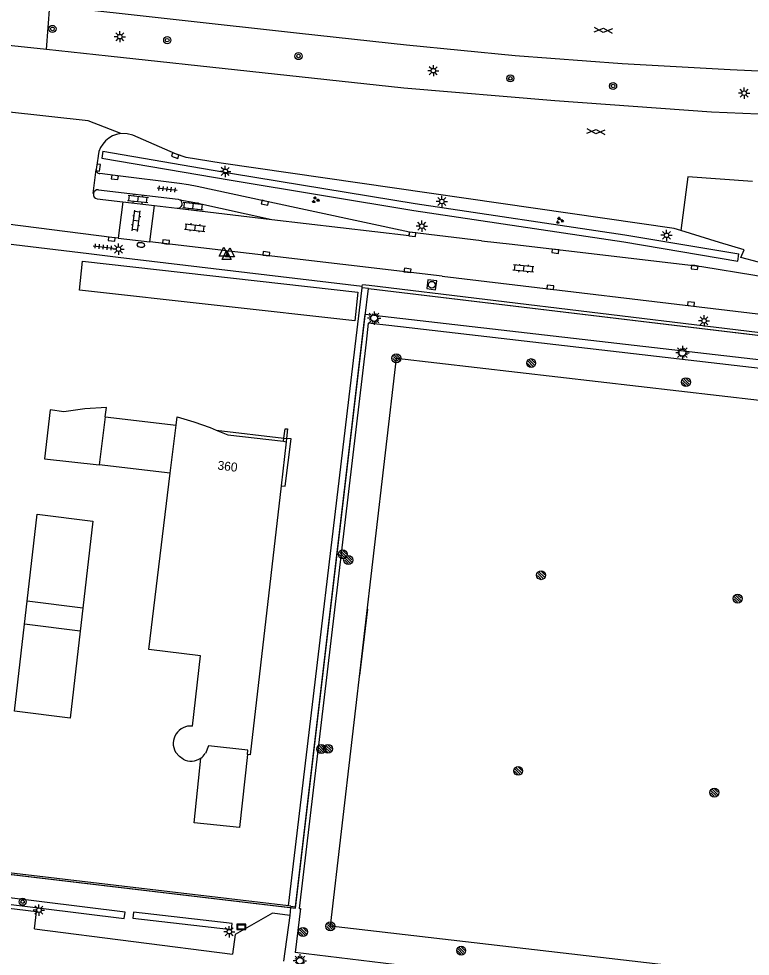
# Model space of a CAD drawing. Extents: x 132994 to 136000, y 393499 to 395512.
# Drawn here: x 134177.8 to 134259.7, y 394868.2 to 394973.2 of the extents above; entities that cross this region are included whole.
import ezdxf

# ---------------------------------------------------------------- set-up
doc = ezdxf.new("R2010")
doc.units = 0
for name, color, linetype in [('bs-afsc-ballenvanger', 7, 'Continuous'), ('bs-afsc-belijning', 7, 'Continuous'), ('bs-afsc-doel', 7, 'Continuous'), ('bs-symb-cornervlag', 7, 'Continuous'), ('bs-symb-magneetklep', 7, 'Continuous'), ('bs-symb-sproeier', 7, 'Continuous'), ('bs-symb-veldverlichting', 7, 'Continuous'), ('gg-afsc-hekwerk', 7, 'Continuous'), ('gg-afsc-muur', 7, 'Continuous'), ('gg-anno-huisnummerreeks BGT', 7, 'Continuous'), ('gg-bbg-gedigitaliseerde bijgebouw', 7, 'Continuous'), ('gg-bbg-hoofdgebouw', 7, 'Continuous'), ('gg-bbg-luifel en loopbrug', 7, 'Continuous'), ('gg-bbg-onder overbouw', 7, 'Continuous'), ('gg-bbg-pand overbouw', 7, 'Continuous'), ('gg-knt-verharding', 7, 'Continuous'), ('gg-knt-verharding nz', 7, 'Continuous'), ('gt-grn-groengrens', 7, 'Continuous'), ('gt-symb-boom', 7, 'Continuous'), ('gt-symb-brandkraan', 7, 'Continuous'), ('gt-symb-gesloten verharding', 7, 'Continuous'), ('gt-symb-groenvak', 7, 'Continuous'), ('gt-symb-informatiebord', 7, 'Continuous'), ('gt-symb-klinker verharding', 7, 'Continuous'), ('gt-symb-kolk', 7, 'Continuous'), ('gt-symb-lichtmast', 7, 'Continuous'), ('gt-symb-rioolschacht', 7, 'Continuous'), ('gt-symb-tegel verharding', 7, 'Continuous'), ('gt-symb-waterafsluiter', 7, 'Continuous')]:
    doc.layers.add(name, color=color, linetype=linetype)

# ---------------------------------------------------------------- blocks, each defined once
blk = doc.blocks.new('gt0-KOLK')
at = {"layer": 'gt-symb-kolk'}
blk.add_lwpolyline([(0, 0), (0.37, 0), (0.37, 0.4), (-0.38, 0.4), (-0.38, 0), (0, 0)], dxfattribs=at)
blk = doc.blocks.new('gt0-LMAST')
at = {"layer": 'gt-symb-lichtmast'}
for p, q in [((-0.18, 0.17), (-0.45, 0.44)), ((0, 0.25), (0, 0.62)), ((0.17, 0.17), (0.44, 0.44)), ((-0.25, 0), (-0.63, 0)), ((-0.18, -0.18), (-0.45, -0.45)), ((0, -0.25), (0, -0.63)), ((0.44, -0.45), (0.17, -0.18)), ((0.25, 0), (0.62, 0))]:
    blk.add_line(p, q, dxfattribs=at)
blk.add_circle((0, 0), 0.25, dxfattribs=at)
blk = doc.blocks.new('gt0-BOOM')
at = {"layer": 'gt-symb-boom'}
for radius in [0.4, 0.2]:
    blk.add_circle((0, 0), radius, dxfattribs=at)
blk = doc.blocks.new('gt0-GRVAK')
at = {"layer": 'gt-symb-groenvak'}
for p, q in [((-0.11, 0.19), (-0.23, 0.24)), ((-0.18, 0.15), (0.09, 0.15)), ((-0.09, 0.21), (-0.16, 0.32)), ((-0.05, 0.21), (-0.05, 0.39)), ((0, 0.21), (0.06, 0.32)), ((0.01, 0.19), (0.13, 0.24)), ((0.26, -0.05), (0.2, 0.06)), ((0.3, -0.05), (0.3, 0.13)), ((0.35, -0.05), (0.41, 0.06)), ((-0.25, -0.23), (-0.36, -0.18)), ((-0.32, -0.26), (-0.05, -0.26)), ((-0.23, -0.21), (-0.29, -0.1)), ((-0.18, -0.2), (-0.18, -0.02)), ((-0.14, -0.21), (-0.07, -0.1)), ((-0.12, -0.23), (0, -0.18)), ((0.24, -0.07), (0.12, -0.02)), ((0.17, -0.11), (0.44, -0.11)), ((0.37, -0.07), (0.49, -0.02))]:
    blk.add_line(p, q, dxfattribs=at)
blk = doc.blocks.new('gt0-GESVH1')
at = {"layer": 'gt-symb-gesloten verharding'}
for p, q in [((-0.99, -0.26), (0.01, 0.24)), ((0.01, -0.26), (-0.99, 0.24)), ((0.01, 0.24), (1.01, -0.26)), ((1.01, 0.24), (0.01, -0.26))]:
    blk.add_line(p, q, dxfattribs=at)
blk = doc.blocks.new('gt0-KL1')
at = {"layer": 'gt-symb-klinker verharding'}
for p, q in [((-1.15, 0.3), (1.15, 0.3)), ((-1, -0.3), (-1, 0.3)), ((-0.5, 0.3), (-0.5, 0.45)), ((0, -0.3), (0, 0.3)), ((0.5, 0.3), (0.5, 0.45)), ((1, -0.3), (1, 0.3)), ((-1.15, -0.3), (1.15, -0.3)), ((-0.5, -0.45), (-0.5, -0.3)), ((0.5, -0.45), (0.5, -0.3))]:
    blk.add_line(p, q, dxfattribs=at)
blk = doc.blocks.new('gt0-BR')
at = {"layer": 'gt-symb-brandkraan'}
for centre, radius, start, end in [((-0.24, 0), 0.206, 107.5669, 252.4331), ((0.6, -2.66), 3, 106.892, 107.5669), ((0, -0.69), 0.938, 73.108, 106.892), ((-0.6, -2.66), 3, 72.4331, 73.108), ((0.24, 0), 0.206, 287.567, 72.4331), ((0.6, 2.66), 3, 252.4331, 253.108), ((0, 0.69), 0.938, 253.108, 286.8921), ((-0.6, 2.66), 3, 286.8921, 287.567)]:
    blk.add_arc(centre, radius, start, end, dxfattribs=at)
blk = doc.blocks.new('gt0-TEG1')
at = {"layer": 'gt-symb-tegel verharding'}
for p, q in [((-1.13, 0), (1.12, 0)), ((-0.9, -0.25), (-0.9, 0.25)), ((-0.45, -0.25), (-0.45, 0.25)), ((0, -0.25), (0, 0.25)), ((0.45, -0.25), (0.45, 0.25)), ((0.9, -0.25), (0.9, 0.25))]:
    blk.add_line(p, q, dxfattribs=at)
blk = doc.blocks.new('gt0-WAFSL')
at = {"layer": 'gt-symb-waterafsluiter'}
for p, q in [((-0.5, -0.33), (0, 0.67)), ((0, 0.67), (0.5, -0.33)), ((0.5, -0.33), (-0.5, -0.33))]:
    blk.add_line(p, q, dxfattribs=at)
blk = doc.blocks.new('gt0-RS')
at = {"layer": 'gt-symb-rioolschacht'}
blk.add_lwpolyline([(-0.5, -0.5), (0.5, -0.5), (0.5, 0.5), (-0.5, 0.5)], close=True, dxfattribs=at)
blk.add_circle((0, 0), 0.375, dxfattribs=at)
blk = doc.blocks.new('bs0-SPROEIER')
at = {"layer": 'bs-symb-sproeier'}
for p, q in [((-0.34, 0.2), (0.2, -0.34)), ((-0.21, 0.35), (0.34, -0.2)), ((0.03, 0.4), (0.4, 0.03)), ((-0.4, -0.03), (-0.03, -0.4))]:
    blk.add_line(p, q, dxfattribs=at)
blk.add_circle((0, 0), 0.5, dxfattribs=at)
blk = doc.blocks.new('bs0-VELDV')
at = {"layer": 'bs-symb-veldverlichting'}
for p, q in [((-0.38, 0), (-0.75, 0)), ((-0.53, 0.53), (-0.27, 0.27)), ((-0.35, 0.14), (-0.52, 0.22)), ((-0.22, 0.52), (-0.14, 0.35)), ((0, 0.75), (0, 0.38)), ((0.22, 0.52), (0.14, 0.35)), ((0.27, 0.27), (0.53, 0.53)), ((0.35, 0.14), (0.52, 0.22)), ((0.38, 0), (0.75, 0)), ((-0.27, -0.27), (-0.53, -0.53)), ((-0.35, -0.14), (-0.52, -0.22)), ((-0.14, -0.35), (-0.22, -0.52)), ((0, -0.38), (0, -0.75)), ((0.14, -0.35), (0.22, -0.52)), ((0.27, -0.27), (0.53, -0.53)), ((0.35, -0.14), (0.52, -0.22))]:
    blk.add_line(p, q, dxfattribs=at)
blk.add_circle((0, 0), 0.375, dxfattribs=at)
blk = doc.blocks.new('BS0-MAGNKLP')
at = {"layer": 'bs-symb-magneetklep'}
for p, q in [((-0.34, 0.2), (0.2, -0.34)), ((-0.21, 0.35), (0.34, -0.2)), ((0.03, 0.4), (0.4, 0.03)), ((-0.4, -0.03), (-0.03, -0.4))]:
    blk.add_line(p, q, dxfattribs=at)
blk.add_circle((0, 0), 0.5, dxfattribs=at)
blk = doc.blocks.new('gt0-IBORD')
at = {"layer": 'gt-symb-informatiebord'}
blk.add_lwpolyline([(-0.5, 0.29), (-0.5, -0.29), (0.5, -0.29), (0.5, 0.29), (-0.5, 0.29)], dxfattribs=at)
blk.add_lwpolyline([(-0.42, -0.21), (0.42, -0.21), (0.42, 0.21), (-0.42, 0.21)], close=True, dxfattribs=at)
blk = doc.blocks.new('bs0-CORNVLG')
at = {"layer": 'bs-symb-cornervlag'}
for p, q in [((-0.34, 0.2), (0.2, -0.34)), ((-0.21, 0.35), (0.34, -0.2)), ((0.03, 0.4), (0.4, 0.03)), ((-0.4, -0.03), (-0.03, -0.4))]:
    blk.add_line(p, q, dxfattribs=at)
blk.add_circle((0, 0), 0.5, dxfattribs=at)

msp = doc.modelspace()

# ---------------------------------------------------------------- linework, layer by layer
at = {"layer": 'bs-afsc-ballenvanger'}
msp.add_lwpolyline([(133949.63, 394931.39), (133946.56, 394904.6), (134208.79, 394873.56), (134216.54, 394939.62), (134216.95, 394942.96), (134273.31, 394936.2)], dxfattribs=at)
at = {"layer": 'bs-afsc-belijning'}
msp.add_lwpolyline([(134212.7, 394871.52), (134220.09, 394935.15), (134319.47, 394923.68), (134312.12, 394859.98), (134212.7, 394871.52)], dxfattribs=at)
at = {"layer": 'bs-afsc-doel'}
msp.add_line((134216, 394899.61), (134216.88, 394907.06), dxfattribs=at)
at = {"layer": 'gg-afsc-hekwerk'}
for p, q in [((134176.3, 394948), (134185.66, 394946.88)), ((134185.66, 394946.88), (134188.94, 394946.49)), ((134188.94, 394946.49), (134216.27, 394943.22)), ((134216.27, 394943.22), (134216.29, 394943.38)), ((134217.05, 394943.29), (134216.29, 394943.38)), ((134208.02, 394873.82), (134216.25, 394943.04)), ((134216.25, 394943.04), (134216.27, 394943.22)), ((134216.95, 394942.96), (134216.25, 394943.04)), ((134216.95, 394942.96), (134273.31, 394936.2)), ((134208.02, 394873.82), (134168.36, 394878.49)), ((134208.27, 394873.78), (134208.02, 394873.82))]:
    msp.add_line(p, q, dxfattribs=at)
for points in [[(134331.24, 394929.88), (134281.83, 394935.48), (134217.05, 394943.29)], [(133949.63, 394931.39), (133946.56, 394904.6), (134208.25, 394873.62)]]:
    msp.add_lwpolyline(points, dxfattribs=at)
at = {"layer": 'gg-afsc-muur'}
for p, q in [((134207.45, 394925.85), (134207.49, 394926.2)), ((134207.78, 394926.17), (134207.74, 394925.81))]:
    msp.add_line(p, q, dxfattribs=at)
msp.add_lwpolyline([(134207.49, 394926.2), (134207.62, 394927.26), (134207.9, 394927.23), (134207.78, 394926.17)], dxfattribs=at)
at = {"layer": 'gg-bbg-gedigitaliseerde bijgebouw'}
for p, q in [((134178.46, 394905.36), (134178.75, 394907.94)), ((134184.96, 394907.17), (134178.75, 394907.94)), ((134184.96, 394907.17), (134184.66, 394904.59)), ((134184.66, 394904.59), (134178.46, 394905.36))]:
    msp.add_line(p, q, dxfattribs=at)
at = {"layer": 'gg-bbg-hoofdgebouw'}
msp.add_line((134199.03, 394891.74), (134198.7, 394890.87), dxfattribs=at)
for points in [[(134187.48, 394928.6), (134187.61, 394929.63), (134185.21, 394929.49), (134182.83, 394929.17), (134181.31, 394929.36), (134180.68, 394923.9), (134186.82, 394923.22)], [(134195.42, 394927.65), (134195.54, 394928.6), (134197.4, 394928.05), (134199.24, 394927.38), (134199.9, 394927.11)], [(134197.25, 394893.94), (134198.15, 394901.8), (134192.36, 394902.52), (134194.77, 394922.29)], [(134207.17, 394920.86), (134203.7, 394890.74), (134203.41, 394890.77)], [(134196.2, 394890.23), (134195.8, 394890.55), (134195.35, 394891.03)], [(134203.41, 394890.77), (134203.46, 394891.24), (134199.03, 394891.74)]]:
    msp.add_lwpolyline(points, dxfattribs=at)
for centre, radius, start, end in [((134197.06, 394891.99), 1.96, 84.4493, 209.2116), ((134197.07, 394892.02), 1.99, 303.9552, 324.5685), ((134197.07, 394892.02), 1.99, 243.9214, 304.0125)]:
    msp.add_arc(centre, radius, start, end, dxfattribs=at)
at = {"layer": 'gg-bbg-luifel en loopbrug'}
msp.add_line((134178.75, 394907.94), (134179.87, 394917.68), dxfattribs=at)
for points in [[(134184.95, 394946.03), (134215.79, 394942.57), (134215.43, 394939.33), (134184.59, 394942.79), (134184.95, 394946.03)], [(134179.87, 394917.68), (134186.08, 394916.91), (134184.96, 394907.17)], [(134184.66, 394904.59), (134183.54, 394894.85), (134177.34, 394895.62), (134178.46, 394905.36)], [(134203.41, 394890.77), (134202.52, 394882.59), (134197.44, 394883.11), (134198.19, 394890.37)]]:
    msp.add_lwpolyline(points, dxfattribs=at)
at = {"layer": 'gg-bbg-onder overbouw'}
for p, q in [((134187.48, 394928.6), (134186.82, 394923.22)), ((134194.77, 394922.29), (134195.42, 394927.65)), ((134207.74, 394925.81), (134207.17, 394920.86)), ((134207.45, 394925.85), (134207.74, 394925.81))]:
    msp.add_line(p, q, dxfattribs=at)
msp.add_lwpolyline([(134199.9, 394927.11), (134201.22, 394926.56), (134207.45, 394925.85)], dxfattribs=at)
at = {"layer": 'gg-bbg-pand overbouw'}
for p, q in [((134187.48, 394928.6), (134195.42, 394927.65)), ((134199.9, 394927.11), (134207.49, 394926.2)), ((134207.49, 394926.2), (134207.78, 394926.17)), ((134194.77, 394922.29), (134186.82, 394923.22))]:
    msp.add_line(p, q, dxfattribs=at)
msp.add_lwpolyline([(134207.17, 394920.86), (134207.65, 394920.81), (134208.29, 394926.11), (134207.78, 394926.17)], dxfattribs=at)
at = {"layer": 'gg-knt-verharding'}
for p, q in [((134186.68, 394957.81), (134186.46, 394956.31)), ((134186.15, 394953.6), (134186.46, 394956.31)), ((134186.58, 394953.02), (134189.44, 394952.68)), ((134189.44, 394952.68), (134188.93, 394948.62)), ((134189.44, 394952.68), (134193, 394952.26)), ((134192.47, 394948.19), (134193, 394952.26)), ((134193, 394952.26), (134195.55, 394951.96)), ((134188.93, 394948.62), (134192.47, 394948.19)), ((134229.64, 394948.32), (134221.56, 394949.28)), ((134225.2, 394944.34), (134192.47, 394948.19)), ((134225.2, 394944.34), (134268.14, 394939.24)), ((134208.81, 394873.71), (134216.6, 394940.11)), ((134208.25, 394873.62), (134208.14, 394872.73)), ((134208.27, 394873.78), (134208.25, 394873.62)), ((134208.27, 394873.78), (134208.81, 394873.71)), ((134208.14, 394872.73), (134207.43, 394867.6)), ((134179.55, 394871.24), (134201.74, 394868.39)), ((134251.65, 394863.42), (134208.76, 394868.57))]:
    msp.add_line(p, q, dxfattribs=at)
for points in [[(134180.89, 394969.74), (134172.4, 394970.65), (134149.12, 394973.18), (134123.56, 394976.02), (134103.93, 394978.19), (134082.14, 394980.64), (134052.1, 394983.94), (134029.32, 394986.5), (134008.83, 394988.8), (133989.05, 394990.96), (133968.36, 394993.11), (133948.05, 394995.06)], [(134181.26, 394974.69), (134209.24, 394971.59), (134221.24, 394970.27), (134233.38, 394969.08), (134245.37, 394968.18), (134257.47, 394967.5), (134269.48, 394966.94), (134281.43, 394966.53), (134293.27, 394966.49), (134305.45, 394966.59), (134317.52, 394967.07), (134329.59, 394967.68), (134341.36, 394968.4), (134353.62, 394969.33), (134365.44, 394970.52), (134377.62, 394971.85), (134389.2, 394973.43), (134401.64, 394975.18), (134413, 394977.14), (134420.53, 394978.56)], [(134421.35, 394973.71), (134408.47, 394971.39), (134392.99, 394969.03), (134375.85, 394966.82), (134365.33, 394965.55), (134350.61, 394964.03), (134341.06, 394963.22), (134328.73, 394962.53), (134314.13, 394962.07), (134299.43, 394961.81), (134287.08, 394961.74), (134274.7, 394961.92), (134255.4, 394962.73), (134237.82, 394964), (134220.94, 394965.43), (134203.68, 394967.27), (134187.83, 394968.99), (134180.89, 394969.74)], [(134189.22, 394960.32), (134185.58, 394961.75), (134176.43, 394962.76)], [(134251.93, 394949.47), (134251.2, 394949.69), (134200.47, 394957), (134196.56, 394957.63), (134195.37, 394958.04), (134190.58, 394960.13), (134189.93, 394960.31), (134189.22, 394960.32)], [(134188.93, 394948.62), (134188.23, 394948.7), (134168.04, 394951.26), (134105.72, 394958.66)], [(134221.56, 394949.28), (134205.41, 394952.77), (134197.78, 394954.4), (134196.8, 394954.59), (134195.81, 394954.75), (134188.58, 394955.62), (134186.88, 394955.85)], [(134259.99, 394954.97), (134252.74, 394955.47), (134251.93, 394949.47)], [(134186.72, 394954.03), (134195.66, 394952.96), (134195.85, 394952.9)], [(134195.85, 394952.9), (134197.51, 394952.62), (134206.13, 394950.71)], [(134206.13, 394950.71), (134221.52, 394948.91), (134221.56, 394949.28)], [(134259.05, 394947.29), (134256.28, 394948.12), (134251.93, 394949.47)], [(134229.64, 394948.32), (134233.07, 394947.93), (134254.29, 394945.42), (134260.24, 394944.45), (134268.49, 394942.76)], [(134260.86, 394946.75), (134260.63, 394945.91), (134258.68, 394946.43), (134259.05, 394947.29)], [(134216.6, 394940.11), (134324.49, 394927.65), (134316.01, 394853.99), (134311.44, 394854.49), (134310.65, 394849.9)], [(134272.52, 394861.01), (134315.22, 394856.08), (134323.34, 394926.76), (134220.57, 394938.68), (134216.93, 394939.07), (134216.71, 394936.96)], [(134216.71, 394936.96), (134209.22, 394873.52), (134209.35, 394873.5), (134208.76, 394868.57)], [(134179.55, 394871.24), (134179.77, 394873.15), (134085.98, 394884.44), (134085.44, 394879.89)], [(134208.14, 394872.73), (134206.21, 394872.97), (134202.02, 394870.61), (134201.74, 394868.39)]]:
    msp.add_lwpolyline(points, dxfattribs=at)
for centre, radius, start, end in [((134189.52, 394957.48), 2.86, 95.9865, 173.1963), ((134186.89, 394956.28), 0.436, 176.5161, 268.4374), ((134186.66, 394953.52), 0.514, 83.2841, 171.3542), ((134186.66, 394953.52), 0.515, 171.4526, 261.0551), ((134195.6, 394952.46), 0.506, 264.3548, 60.2397)]:
    msp.add_arc(centre, radius, start, end, dxfattribs=at)
at = {"layer": 'gg-knt-verharding nz'}
msp.add_line((134195.55, 394951.96), (134206.13, 394950.71), dxfattribs=at)
at = {"layer": 'gt-grn-groengrens'}
msp.add_line((134180.89, 394969.74), (134181.26, 394974.69), dxfattribs=at)
for points in [[(134187.22, 394958.35), (134187.09, 394957.57), (134201.59, 394955.09), (134222.06, 394951.71), (134245.57, 394948.19), (134258.32, 394946.05), (134258.45, 394946.84)], [(134187.22, 394958.35), (134201.72, 394955.87), (134222.19, 394952.49), (134245.69, 394948.98), (134258.45, 394946.84)], [(134166.18, 394876.01), (134166.1, 394875.31), (134189.62, 394872.4), (134189.71, 394873.09), (134166.18, 394876.01)], [(134190.66, 394873.11), (134190.58, 394872.41), (134201.63, 394871.15), (134201.71, 394871.84), (134190.66, 394873.11)]]:
    msp.add_lwpolyline(points, dxfattribs=at)

# ---------------------------------------------------------------- block references
at = {"layer": 'bs-symb-cornervlag'}
for p in [(134220.09, 394935.15), (134212.7, 394871.52)]:
    msp.add_blockref('bs0-CORNVLG', p, dxfattribs=at)
at = {"layer": 'bs-symb-magneetklep'}
for p in [(134214.71, 394912.55), (134212.43, 394891.4), (134209.64, 394870.89)]:
    msp.add_blockref('BS0-MAGNKLP', p, dxfattribs=at)
at = {"layer": 'bs-symb-sproeier'}
for p in [(134235.19, 394934.61), (134252.52, 394932.48), (134214.09, 394913.19), (134236.3, 394910.85), (134258.31, 394908.23), (134211.68, 394891.37), (134233.73, 394888.93), (134255.7, 394886.5), (134227.35, 394868.79)]:
    msp.add_blockref('bs0-SPROEIER', p, dxfattribs=at)
at = {"layer": 'bs-symb-veldverlichting'}
for p in [(134217.59, 394939.66), (134252.12, 394935.78), (134209.29, 394867.65)]:
    msp.add_blockref('bs0-VELDV', p, dxfattribs=at)
at = {"layer": 'gt-symb-boom'}
for p in [(134181.57, 394972.05), (134194.43, 394970.79), (134209.13, 394969.01), (134232.85, 394966.51), (134244.36, 394965.66), (134178.24, 394874.27)]:
    msp.add_blockref('gt0-BOOM', p, dxfattribs=at)
at = {"layer": 'gt-symb-brandkraan', "rotation": -6.719879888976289}
msp.add_blockref('gt0-BR', (134191.47, 394947.85), dxfattribs=at)
at = {"layer": 'gt-symb-gesloten verharding', "rotation": -4.187704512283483}
for p in [(134243.26, 394971.91), (134242.43, 394960.56)]:
    msp.add_blockref('gt0-GESVH1', p, dxfattribs=at)
at = {"layer": 'gt-symb-groenvak'}
for p in [(134211.03, 394952.9), (134238.37, 394950.59)]:
    msp.add_blockref('gt0-GRVAK', p, dxfattribs=at)
at = {"layer": 'gt-symb-informatiebord'}
msp.add_blockref('gt0-IBORD', (134202.73, 394871.45), dxfattribs=at)
at = {"layer": 'gt-symb-klinker verharding'}
for p, rotation in [((134191.16, 394953.01), -6.257933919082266), ((134197.34, 394952.22), -6.257933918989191), ((134190.95, 394950.55), 83.10945167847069), ((134197.55, 394949.78), -6.947410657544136), ((134234.32, 394945.21), 174.20389934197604)]:
    msp.add_blockref('gt0-KL1', p, dxfattribs=dict(at, rotation=rotation))
at = {"layer": 'gt-symb-kolk'}
for p, rotation in [((134195.37, 394958.04), 160.966920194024), ((134186.49, 394956.54), -98.39757257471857), ((134188.58, 394955.62), 172.18581914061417), ((134205.41, 394952.77), 167.88123966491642), ((134188.23, 394948.7), 174.26090150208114), ((134221.91, 394949.24), 173.2232171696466), ((134194.26, 394947.99), -6.371822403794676), ((134205.5, 394946.66), -6.776782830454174), ((134237.92, 394947.35), 173.33703637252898), ((134253.51, 394945.53), 171.89420641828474), ((134221.32, 394944.8), -6.719879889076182), ((134237.31, 394942.9), -6.7767828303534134), ((134253.06, 394941.04), -6.7767828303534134)]:
    msp.add_blockref('gt0-KOLK', p, dxfattribs=dict(at, rotation=rotation))
at = {"layer": 'gt-symb-lichtmast'}
for p in [(134189.12, 394971.18), (134224.23, 394967.37), (134259.04, 394964.85), (134200.93, 394956.09), (134225.18, 394952.72), (134222.94, 394949.95), (134250.35, 394948.93), (134188.97, 394947.38), (134254.55, 394939.35), (134180.06, 394873.33), (134201.38, 394870.91)]:
    msp.add_blockref('gt0-LMAST', p, dxfattribs=at)
at = {"layer": 'gt-symb-rioolschacht', "rotation": -7.465974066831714}
msp.add_blockref('gt0-RS', (134224.05, 394943.39), dxfattribs=at)
at = {"layer": 'gt-symb-tegel verharding'}
for p, rotation in [((134194.42, 394954.11), -6.371822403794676), ((134187.27, 394947.62), -6.890548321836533)]:
    msp.add_blockref('gt0-TEG1', p, dxfattribs=dict(at, rotation=rotation))
at = {"layer": 'gt-symb-waterafsluiter'}
for p in [(134200.75, 394946.94), (134201.45, 394946.86), (134201.07, 394946.55)]:
    msp.add_blockref('gt0-WAFSL', p, dxfattribs=at)

# ---------------------------------------------------------------- texts
at = {"layer": 'gg-anno-huisnummerreeks BGT'}
msp.add_text('360', height=1, rotation=353.3, dxfattribs=at).set_placement((134200.02, 394922.69))

doc.saveas('drawing.dxf')
